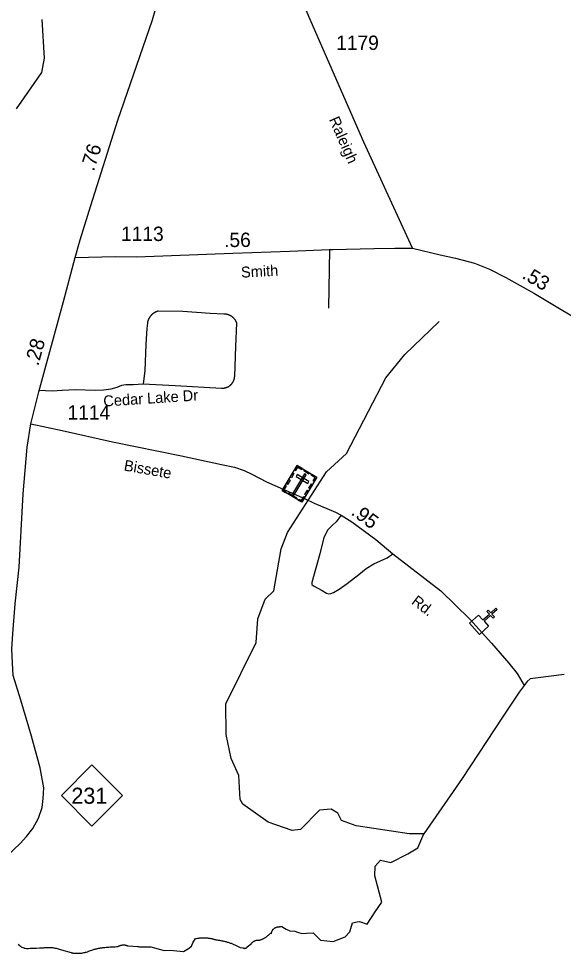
# Model space of a CAD drawing. Extents: x 2220236 to 2384410, y 720751 to 894131.
# Drawn here: x 2236238 to 2240980, y 720751 to 728895 of the extents above; entities that cross this region are included whole.
import ezdxf

# ---------------------------------------------------------------- set-up
doc = ezdxf.new("R2010")
doc.units = 0
doc.layers.add('Default', color=7, linetype='Continuous')

msp = doc.modelspace()

# ---------------------------------------------------------------- linework, layer by layer
at = {"layer": 'Default'}
for points in [[(2236730.2, 726815.2), (2236773.4, 726968.1), (2236864.7, 727267.3), (2237099.8, 728011.1), (2237401.7, 728884.2), (2237562.6, 729452.5), (2237613.5, 729679.5), (2237644.8, 729859.6), (2237648.7, 729984.8), (2237644.8, 730196.2), (2237621.3, 730372.4), (2237578.3, 730552.4), (2237527.4, 730681.6)], [(2239666.4, 726894.1), (2239242, 727818.3), (2238762.9, 728913.4), (2238666.4, 729154.8), (2238606.1, 729283.6), (2238509.6, 729492.8), (2238415.4, 729718.6), (2238348.9, 729871.3), (2238278.5, 729988.7), (2238227.6, 730055.3), (2238079, 730219.7), (2237926.4, 730376.3), (2237721.7, 730581.1), (2237648.7, 730646.4), (2237596.5, 730667.2), (2237527.4, 730681.6)], [(2236217.2, 728108.7), (2236439.3, 728425.5), (2236463.3, 728549.8), (2236442.4, 728888)], [(2236730.2, 726815.2), (2237078.9, 726822.8), (2237264.3, 726821), (2238100.7, 726851.7), (2238597.8, 726869), (2238942.9, 726882.9), (2238973.4, 726884.1), (2239329.2, 726892.5), (2239511.9, 726895.8), (2239666.4, 726894.1)], [(2238942.9, 726882.9), (2238939.6, 726712.1), (2238934.7, 726371.4)], [(2239666.4, 726894.1), (2239907.4, 726837.8), (2240041.5, 726808.9), (2240207.8, 726764.3), (2240336.1, 726713.3), (2240478, 726639), (2240727.8, 726500.5), (2241258, 726185), (2241774.5, 725865.5), (2242122.6, 725624.2)], [(2236343.5, 725365.5), (2236373.8, 725491.4), (2236412, 725644.3), (2236628, 726430.4), (2236730.2, 726815.2)], [(2237452, 726347.3), (2237449.8, 726346.6), (2237447.6, 726346), (2237445.4, 726345.3), (2237443.3, 726344.5), (2237441.1, 726343.8), (2237439, 726342.9), (2237436.9, 726342.1), (2237434.8, 726341.2), (2237432.7, 726340.3), (2237430.6, 726339.3), (2237428.6, 726338.3), (2237426.5, 726337.3), (2237424.5, 726336.2), (2237422.5, 726335.1), (2237420.5, 726334), (2237418.6, 726332.8), (2237416.7, 726331.6), (2237414.7, 726330.4), (2237412.8, 726329.1), (2237411, 726327.8), (2237409.1, 726326.4), (2237407.3, 726325.1), (2237405.5, 726323.7), (2237403.7, 726322.2), (2237402, 726320.8), (2237400.2, 726319.3), (2237398.5, 726317.8), (2237396.9, 726316.2), (2237395.2, 726314.6), (2237393.6, 726313), (2237392, 726311.4), (2237390.5, 726309.7), (2237388.9, 726308), (2237387.4, 726306.3), (2237386, 726304.6), (2237384.5, 726302.8), (2237383.1, 726301), (2237381.7, 726299.2), (2237380.4, 726297.3), (2237379.1, 726295.5), (2237377.8, 726293.6), (2237376.5, 726291.7), (2237375.3, 726289.7), (2237374.1, 726287.8), (2237373, 726285.8), (2237371.9, 726283.8), (2237370.8, 726281.8), (2237369.8, 726279.8), (2237368.8, 726277.7), (2237367.8, 726275.7), (2237366.9, 726273.6), (2237366, 726271.5), (2237365.1, 726269.4), (2237364.3, 726267.2), (2237363.5, 726265.1), (2237362.7, 726263), (2237362, 726260.8), (2237361.3, 726258.6), (2237360.7, 726256.4), (2237360.1, 726254.2), (2237359.5, 726252), (2237359, 726249.8), (2237358.5, 726247.5), (2237358.1, 726245.3), (2237357.7, 726243.1)], [(2238023.1, 726320.8), (2237905.5, 726327.3), (2237666.3, 726343.9), (2237452, 726347.3)], [(2238138.1, 726240.9), (2238137.4, 726242.8), (2238136.6, 726244.8), (2238135.9, 726246.7), (2238135, 726248.6), (2238134.2, 726250.5), (2238133.3, 726252.4), (2238132.4, 726254.3), (2238131.5, 726256.1), (2238130.5, 726258), (2238129.5, 726259.8), (2238128.5, 726261.6), (2238127.4, 726263.4), (2238126.3, 726265.1), (2238125.2, 726266.9), (2238124, 726268.6), (2238122.8, 726270.3), (2238121.6, 726272), (2238120.4, 726273.6), (2238119.1, 726275.3), (2238117.8, 726276.9), (2238116.5, 726278.5), (2238115.1, 726280.1), (2238113.7, 726281.6), (2238112.3, 726283.1), (2238110.9, 726284.6), (2238109.4, 726286.1), (2238107.9, 726287.6), (2238106.4, 726289), (2238104.9, 726290.4), (2238103.3, 726291.8), (2238101.7, 726293.1), (2238100.1, 726294.4), (2238098.5, 726295.7), (2238096.8, 726297), (2238095.2, 726298.2), (2238093.5, 726299.4), (2238091.8, 726300.6), (2238090, 726301.7), (2238088.3, 726302.8), (2238086.5, 726303.9), (2238084.7, 726304.9), (2238082.9, 726305.9), (2238081.1, 726306.9), (2238079.2, 726307.9), (2238077.4, 726308.8), (2238075.5, 726309.7), (2238073.6, 726310.6), (2238071.7, 726311.4), (2238069.8, 726312.2), (2238067.8, 726312.9), (2238065.9, 726313.7), (2238063.9, 726314.3), (2238061.9, 726315), (2238060, 726315.6), (2238058, 726316.2), (2238056, 726316.8), (2238054, 726317.3), (2238051.9, 726317.8), (2238049.9, 726318.2), (2238047.9, 726318.6), (2238045.8, 726319), (2238043.8, 726319.3), (2238041.7, 726319.6), (2238039.7, 726319.9), (2238037.6, 726320.1), (2238035.5, 726320.3), (2238033.5, 726320.5), (2238031.4, 726320.6), (2238029.3, 726320.7), (2238027.2, 726320.8), (2238025.2, 726320.8), (2238023.1, 726320.8)], [(2237357.7, 726243.1), (2237354, 726196), (2237345.7, 726058), (2237335.7, 725825.3), (2237320.7, 725713.1)], [(2239765.8, 721791.6), (2239638.3, 721791.2), (2239175.7, 721862), (2239049.5, 721907.2), (2239015.4, 721973.5), (2238957.4, 722007.5), (2238857.4, 721999.7), (2238692.5, 721829.2), (2238617.4, 721821), (2238408.5, 721894.1), (2238190.3, 722049.4), (2238165.5, 722092.6), (2238155.4, 722299.5), (2238087.4, 722448.4), (2238044.3, 722659.2), (2238041.4, 722925), (2238304.3, 723460.8), (2238319.5, 723667.1), (2238384.5, 723836.3), (2238458.3, 723910.3), (2238522.5, 724276.3), (2238579.5, 724419.4), (2238916.4, 724947.2), (2239090.5, 725107.6), (2239434.4, 725766.4), (2239600.5, 725969.7), (2239897.4, 726255.5)], [(2238118.4, 725780.7), (2238128.1, 726038.1), (2238138.1, 726240.9)], [(2236416.2, 725658.3), (2236471, 725655.8), (2236528.3, 725653.3), (2236615.5, 725658.3), (2236732.7, 725663.3), (2236902.1, 725658.3), (2236976.9, 725660.8), (2237041.7, 725670.8), (2237094, 725685.7), (2237136.3, 725700.7), (2237171.2, 725708.1), (2237236, 725708.1), (2237278.4, 725710.6), (2237320.7, 725713.1)], [(2237320.7, 725713.1), (2237599.8, 725698.2), (2238003.5, 725675.7)], [(2238003.5, 725675.7), (2238005.4, 725675.6), (2238007.3, 725675.6), (2238009.2, 725675.5), (2238011.1, 725675.5), (2238013, 725675.6), (2238014.8, 725675.6), (2238016.7, 725675.7), (2238018.6, 725675.9), (2238020.5, 725676), (2238022.4, 725676.2), (2238024.2, 725676.5), (2238026.1, 725676.7), (2238028, 725677), (2238029.8, 725677.3), (2238031.7, 725677.7), (2238033.5, 725678.1), (2238035.4, 725678.5), (2238037.2, 725679), (2238039, 725679.4), (2238040.8, 725680), (2238042.6, 725680.5), (2238044.4, 725681.1), (2238046.2, 725681.7), (2238048, 725682.4), (2238049.8, 725683), (2238051.5, 725683.7), (2238053.2, 725684.5), (2238055, 725685.2), (2238056.7, 725686), (2238058.4, 725686.9), (2238060.1, 725687.7), (2238061.7, 725688.6), (2238063.4, 725689.5), (2238065, 725690.5), (2238066.6, 725691.4), (2238068.2, 725692.4), (2238069.8, 725693.4), (2238071.4, 725694.5), (2238072.9, 725695.6), (2238074.4, 725696.7), (2238076, 725697.8), (2238077.4, 725699), (2238078.9, 725700.2), (2238080.4, 725701.4), (2238081.8, 725702.6), (2238083.2, 725703.9), (2238084.6, 725705.2), (2238085.9, 725706.5), (2238087.3, 725707.8), (2238088.6, 725709.2), (2238089.9, 725710.5), (2238091.1, 725711.9), (2238092.4, 725713.4), (2238093.6, 725714.8), (2238094.8, 725716.3), (2238095.9, 725717.7), (2238097.1, 725719.3), (2238098.2, 725720.8), (2238099.3, 725722.3), (2238100.3, 725723.9), (2238101.4, 725725.5), (2238102.4, 725727.1), (2238103.3, 725728.7), (2238104.3, 725730.3), (2238105.2, 725732), (2238106.1, 725733.6), (2238107, 725735.3), (2238107.8, 725737), (2238108.6, 725738.7), (2238109.4, 725740.4), (2238110.1, 725742.2), (2238110.8, 725743.9), (2238111.5, 725745.7), (2238112.1, 725747.4), (2238112.8, 725749.2), (2238113.3, 725751), (2238113.9, 725752.8), (2238114.4, 725754.6), (2238114.9, 725756.5), (2238115.4, 725758.3), (2238115.8, 725760.1), (2238116.2, 725762), (2238116.6, 725763.8), (2238116.9, 725765.7), (2238117.2, 725767.5), (2238117.5, 725769.4), (2238117.7, 725771.3), (2238117.9, 725773.2), (2238118.1, 725775), (2238118.2, 725776.9), (2238118.3, 725778.8), (2238118.4, 725780.7)], [(2235984.8, 721503.1), (2236028.2, 721528.7), (2236136.5, 721602), (2236250.8, 721708.4), (2236306.4, 721768.9), (2236361.7, 721839.3), (2236409, 721927.5), (2236442.2, 722021.8), (2236451.6, 722099.8), (2236456.9, 722193.9), (2236425.5, 722367.4), (2236349.1, 722644.7), (2236257.5, 722956.3), (2236190.6, 723173), (2236182.2, 723279.2), (2236179.1, 723403), (2236186, 723535), (2236205.8, 723797.1), (2236241.3, 724117.1), (2236276.6, 724753.6), (2236311.7, 725161.5), (2236343.5, 725365.5)], [(2236343.5, 725365.5), (2236615.4, 725307.7), (2237053.8, 725209.3), (2237655.7, 725085.1), (2238002.9, 725011.8), (2238115.9, 724987.9), (2238201.9, 724959.2), (2238268.8, 724927.3), (2238396.2, 724860.4), (2238638.2, 724752), (2238727.4, 724713.8), (2238809.6, 724673.8), (2238996.1, 724595.4), (2239044.4, 724567.8), (2239138.8, 724510.7), (2239347.9, 724356.4), (2239494.7, 724231.7), (2239913.2, 723909.2), (2240167.1, 723661.5), (2240354.8, 723453.1), (2240506.7, 723279.8), (2240576.8, 723188.4), (2240638.9, 723084.2)], [(2239044.4, 724567.8), (2239002.8, 724511.4), (2238969, 724481.1), (2238929.4, 724441), (2238895.8, 724374.7), (2238859.1, 724232.5), (2238791.2, 723981.9), (2238791.3, 723965.9), (2238805.4, 723952), (2238879.6, 723912.7), (2238917.9, 723889.2), (2238938, 723883.2), (2238955.8, 723885.4), (2238979.8, 723895.5), (2239027.6, 723923.9), (2239097, 723974.5), (2239198.3, 724051.4), (2239264, 724103.8), (2239329.6, 724144.3), (2239447, 724197.2), (2239494.7, 724231.7)], [(2240987.5, 723181.2), (2240760.2, 723152.9), (2240689.8, 723144.3), (2240666.4, 723120.9), (2240596.1, 723027.2), (2240448.9, 722809.5), (2240097.6, 722273.9), (2239765.8, 721791.6)], [(2238482.4, 720978.6), (2238484.5, 720979.2), (2238486.7, 720979.7), (2238488.8, 720980.2), (2238491.1, 720980.6), (2238493.3, 720980.9), (2238495.6, 720981.1), (2238497.8, 720981.3), (2238500.1, 720981.3), (2238502.3, 720981.3), (2238504.6, 720981.3), (2238507.5, 720982.6), (2238509.1, 720983.1), (2238512, 720984), (2238513.8, 720984.4), (2238517.1, 720984.8), (2238520.2, 720985), (2238521.8, 720984.9), (2238523.5, 720984.8), (2238525.1, 720984.6), (2238526.7, 720984.2), (2238530, 720983.5), (2238533.1, 720982.4), (2238536, 720981), (2238538.8, 720979.3), (2238566.5, 720962.9), (2238598.3, 720946.1), (2238641.2, 720945.5), (2238666.2, 720935.5), (2238703.7, 720924.9), (2238744.7, 720925.9), (2238801.9, 720929.2), (2238866.3, 720866.6), (2238975.6, 720853.4), (2239078.9, 720894.2), (2239121.6, 720938), (2239144.8, 721015.4), (2239185.8, 721025.7), (2239203.8, 721028.6), (2239271.3, 721005.7), (2239340.6, 721113.1), (2239400.7, 721197.8), (2239338.5, 721426.5), (2239340.6, 721511.8), (2239387.3, 721561.4), (2239478.8, 721541.9), (2239627.2, 721617.6), (2239713.8, 721668.9), (2239765.8, 721791.6)], [(2238214.8, 720796.1), (2238217.5, 720797.2), (2238220, 720798.7), (2238222.2, 720800.4), (2238224.5, 720802.4), (2238226.3, 720804.6), (2238228, 720807), (2238264.3, 720838), (2238265.7, 720839.9), (2238267.5, 720841.7), (2238269.2, 720843.6), (2238271, 720845.4), (2238273.1, 720847.1), (2238274.9, 720848.7), (2238276.8, 720850.2), (2238279, 720851.7), (2238281.1, 720853.3), (2238282.9, 720854.6), (2238285.2, 720855.9), (2238287.4, 720857.1), (2238289.7, 720858.3), (2238291.9, 720859.4), (2238294.2, 720860.4), (2238296.7, 720861.4), (2238298.9, 720862.2), (2238301.6, 720863.1), (2238303.8, 720863.7), (2238306.3, 720864.4), (2238308.8, 720865), (2238311.2, 720865.4), (2238313.7, 720865.9), (2238316.3, 720866.2), (2238318.8, 720866.4), (2238321.3, 720866.5), (2238323.7, 720866.7), (2238326.6, 720866.6), (2238329.1, 720866.5), (2238331.5, 720866.4), (2238334, 720866.2), (2238336.4, 720865.8), (2238340.5, 720867.3), (2238344.4, 720868.8), (2238348.7, 720870.3), (2238352.8, 720872), (2238356.7, 720873.7), (2238360.4, 720875.5), (2238364.5, 720877.4), (2238368.2, 720879.3), (2238372.3, 720881.3), (2238376, 720883.4), (2238379.7, 720885.6), (2238383.4, 720887.8), (2238387.3, 720890.1), (2238390.8, 720892.4), (2238394.3, 720894.9), (2238398, 720897.4), (2238401.4, 720899.9), (2238404.7, 720902.6), (2238408.2, 720905.2), (2238411.5, 720908), (2238414.8, 720910.8), (2238418.1, 720913.7), (2238421.3, 720916.6), (2238424.4, 720919.6), (2238427.5, 720922.7), (2238430.6, 720925.8), (2238437.7, 720925), (2238438.1, 720927.2), (2238438.6, 720929.4), (2238439, 720931.6), (2238439.6, 720933.8), (2238440, 720936), (2238440.8, 720938.1), (2238441.4, 720940.2), (2238442.3, 720942.3), (2238443.3, 720944.3), (2238444.3, 720946.3), (2238445.3, 720948.3), (2238446.4, 720950.2), (2238447.6, 720952.1), (2238448.8, 720954), (2238450, 720955.8), (2238451.5, 720957.5), (2238452.7, 720959.2), (2238454.3, 720960.9), (2238455.8, 720962.6), (2238457.4, 720964.2), (2238459.3, 720965.6), (2238460.7, 720967.1), (2238462.6, 720968.5), (2238464.6, 720969.7), (2238466.2, 720971), (2238468.3, 720972.2), (2238469.9, 720973.3), (2238472, 720974.4), (2238474, 720975.4), (2238476.1, 720976.2), (2238478.3, 720977.1), (2238480.2, 720977.9), (2238482.4, 720978.6)], [(2236696, 720755.8), (2236613.6, 720778.8), (2236603.5, 720781.5), (2236593.9, 720784.7), (2236584.5, 720787.6), (2236575, 720790.2), (2236565.4, 720792.5), (2236555.8, 720794.5), (2236545.9, 720796.2), (2236536.3, 720797.5), (2236526.2, 720798.6), (2236516.4, 720799.2), (2236506.6, 720799.7), (2236491.8, 720799.7), (2236481.7, 720799.2), (2236471.9, 720798.6), (2236467, 720798.1), (2236462.1, 720797.5), (2236452.2, 720796.2), (2236447.5, 720795.4), (2236419.4, 720794.9), (2236391.7, 720794.3), (2236364, 720793.2), (2236336.2, 720791.8), (2236322.4, 720791), (2236308.5, 720790.1), (2236305.8, 720790.3), (2236294.5, 720792.1), (2236289, 720793.4), (2236283.7, 720795.1), (2236275.7, 720798.1), (2236268.3, 720801.9), (2236263.2, 720804.8), (2236258.4, 720807.9), (2236253.9, 720811.2), (2236252.1, 720813.1), (2236247.8, 720816.8), (2236241.8, 720822.9), (2236236.5, 720829.5)], [(2237088.5, 720809.2), (2237099.8, 720809.6), (2237102.2, 720811.1), (2237104.5, 720812.5), (2237107, 720813.7), (2237109.4, 720814.9), (2237112.1, 720816.1), (2237114.5, 720817.2), (2237117.2, 720818.3), (2237119.7, 720819.1), (2237122.5, 720820), (2237125, 720820.8), (2237127.7, 720821.5), (2237130.5, 720822.1), (2237133.2, 720822.7), (2237136.1, 720823.1), (2237138.7, 720823.5), (2237141.4, 720823.8), (2237144.3, 720824), (2237146.9, 720824.2), (2237149.8, 720824.3), (2237152.5, 720824.2), (2237155.3, 720824.1), (2237158, 720823.9), (2237160.7, 720823.7), (2237163.5, 720823.3), (2237166.2, 720822.9), (2237169.1, 720822.4), (2237171.7, 720821.8), (2237174.4, 720821.1), (2237177.3, 720820.4), (2237179.7, 720819.5), (2237182.4, 720818.7), (2237185.1, 720817.7), (2237187.7, 720816.6), (2237190.2, 720815.5), (2237270.6, 720810.2), (2237279.8, 720809.4), (2237288.8, 720808.8), (2237298.1, 720808.2), (2237307.1, 720807.7), (2237316.3, 720807.2), (2237325.3, 720806.9), (2237334.6, 720806.6), (2237343.8, 720806.4), (2237352.8, 720806.3), (2237362, 720806.3), (2237371.1, 720806.3), (2237380.3, 720806.4), (2237389.5, 720806.6), (2237503.2, 720776.7), (2237555.2, 720777.9)], [(2237555.2, 720777.9), (2237614.5, 720773), (2237672.6, 720765.8), (2237716.2, 720792.4), (2237742.8, 720814.2), (2237753.7, 720842), (2237778.3, 720879.6), (2237783.4, 720880.5), (2237793.7, 720882.4), (2237799, 720883.3), (2237803.9, 720883.9), (2237809.3, 720884.5), (2237814.6, 720885.1), (2237819.5, 720885.6), (2237830, 720886.3), (2237835.3, 720886.5), (2237845.5, 720886.8), (2237850.7, 720886.7), (2237856, 720886.7), (2237861.3, 720886.5), (2237866.5, 720886.2), (2237871.8, 720885.9), (2237876.7, 720885.5), (2237882, 720885), (2237887.2, 720884.4), (2237892.5, 720883.8), (2237897.4, 720883.1), (2237902.8, 720882.2), (2237907.7, 720881.4), (2237913, 720880.4), (2237917.9, 720879.3), (2237923.3, 720878.2), (2237928.2, 720877), (2237933.3, 720875.7), (2237938.2, 720874.3), (2237943.2, 720872.9), (2237948.3, 720871.3), (2237953.2, 720869.8), (2237960, 720869), (2237966.7, 720868), (2237973.5, 720867.1), (2237980.3, 720866), (2237987, 720864.9), (2237993.8, 720863.6), (2238000.6, 720862.3), (2238007.3, 720861), (2238014.1, 720859.5), (2238020.5, 720858), (2238027.2, 720856.4), (2238034, 720854.7), (2238040.6, 720853), (2238046.9, 720851.1), (2238053.7, 720849.1), (2238060.2, 720847.1), (2238066.8, 720845.1), (2238073.2, 720842.9), (2238079.7, 720840.7), (2238086.3, 720838.4), (2238092.4, 720836), (2238099, 720833.6), (2238105.3, 720831), (2238111.7, 720828.4), (2238118.1, 720825.7), (2238124.2, 720822.9), (2238130.6, 720820.1), (2238136.7, 720817.2), (2238142.7, 720814.3), (2238149, 720811.2), (2238155, 720808.1), (2238160.9, 720804.9), (2238167.1, 720801.6), (2238190, 720799.3), (2238192.3, 720797.8), (2238195, 720796.4), (2238197.8, 720795.5), (2238200.5, 720794.8), (2238203.6, 720794.4), (2238206.2, 720794.4), (2238209.3, 720794.6), (2238212, 720795.2), (2238214.8, 720796.1)], [(2236696, 720755.8), (2236705.3, 720754.2), (2236710, 720753.6), (2236714.7, 720753), (2236719.4, 720752.5), (2236724.3, 720752.1), (2236729, 720751.8), (2236733.8, 720751.5), (2236738.5, 720751.3), (2236743.2, 720751.2), (2236747.9, 720751.2), (2236757.7, 720751.4), (2236762.5, 720751.6), (2236772.1, 720752.2), (2236776.8, 720752.7), (2236781.5, 720753.2), (2236786, 720753.8), (2236795.5, 720755.2), (2236804.9, 720756.9), (2236814.3, 720759), (2236818.6, 720760.2), (2236823.6, 720761.4), (2236837.3, 720765.5), (2236854.5, 720772.4), (2236884.1, 720782.5), (2236890, 720784.3), (2236896, 720786), (2236901.9, 720787.6), (2236908.1, 720789.2), (2236914, 720790.7), (2236919.9, 720792.1), (2236926.3, 720793.4), (2236932.2, 720794.6), (2236938.4, 720795.8), (2236944.6, 720796.9), (2236950.7, 720798), (2236956.6, 720798.9), (2236963, 720799.7), (2236969.2, 720800.5), (2236975.5, 720801.2), (2236986.8, 720802.4), (2236998.1, 720803.4), (2237009.3, 720804.4), (2237020.4, 720805.4), (2237031.7, 720806.3), (2237043.2, 720807), (2237054.5, 720807.7), (2237065.7, 720808.3), (2237077, 720808.8), (2237088.5, 720809.2)]]:
    msp.add_lwpolyline(points, dxfattribs=at)
for points in [[(2238663, 725001.8), (2238833.8, 724899.4), (2238702.8, 724681), (2238532.1, 724783.4)], [(2238640.8, 724964.7), (2238650.5, 724958.8), (2238667.1, 724986.4), (2238701.8, 724965.6), (2238707.6, 724975.1), (2238663, 725001.8)], [(2238602.6, 724901.1), (2238624.9, 724938.2), (2238634.6, 724932.4), (2238612.4, 724895.2)], [(2238741.5, 724920.6), (2238725.5, 724930.2), (2238621.2, 724756.3), (2238637.2, 724746.7)], [(2238663, 724922.4), (2238653.4, 724906.4), (2238754.4, 724845.9), (2238764, 724861.9)], [(2238726.6, 724963.7), (2238771, 724937), (2238765.1, 724927.3), (2238720.7, 724953.9)], [(2238811.5, 724862.2), (2238801.8, 724868), (2238818.4, 724895.6), (2238783.6, 724916.5), (2238789.3, 724926), (2238833.8, 724899.3)], [(2238560.5, 724766.5), (2238566.4, 724776.3), (2238547.5, 724787.6), (2238568.3, 724822.3), (2238558.8, 724828), (2238532.1, 724783.5)], [(2238568, 724843.4), (2238590.3, 724880.6), (2238600.1, 724874.7), (2238577.8, 724837.6)], [(2238764.2, 724805.4), (2238786.4, 724842.5), (2238796.2, 724836.7), (2238773.9, 724799.5)], [(2238587.3, 724763.7), (2238660, 724720.1), (2238654.2, 724710.3), (2238581.4, 724753.9)], [(2238674.4, 724698.1), (2238680.3, 724707.9), (2238699.2, 724696.6), (2238720, 724731.3), (2238729.5, 724725.5), (2238702.8, 724681)], [(2238730.2, 724748.9), (2238752.5, 724786), (2238762.3, 724780.1), (2238740, 724743)], [(2240241.3, 723698.1), (2240279.5, 723655.9), (2240336, 723706.9), (2240314.6, 723730.6), (2240326.5, 723741.3), (2240347.9, 723717.6), (2240392.6, 723757.8), (2240403.3, 723745.9), (2240358.6, 723705.7), (2240380, 723681.9), (2240368.2, 723671.2), (2240346.8, 723695), (2240290.2, 723644), (2240328.7, 723601.1), (2240249.6, 723529.8), (2240162.2, 723626.9)], [(2236608.8, 722126), (2236875.2, 722392.4), (2237141.5, 722126), (2236875.2, 721859.6)]]:
    msp.add_lwpolyline(points, close=True, dxfattribs=at)

# ---------------------------------------------------------------- texts
for s, height, p in [('1179', 125, (2239001.6, 728623.2)), ('1113', 125, (2237128.4, 726958)), ('1114', 125, (2236662.2, 725401.5)), ('231', 140, (2236696.1, 722054.3))]:
    msp.add_text(s, height=height, dxfattribs=at).set_placement(p)
for s, height, rotation, p in [('Raleigh', 95, 293.64513, (2238937.2, 728017.5)), ('.76', 125, 72.46241, (2236891.5, 727559.4)), ('.56', 125, 0.45083, (2238026.5, 726904.4)), ('Smith', 95, 3.02743, (2238175.6, 726638.2)), ('.53', 125, 329.23929, (2240612.3, 726637.9)), ('.28', 125, 74.63446, (2236407.5, 725863.7)), ('Cedar Lake Dr', 95, 3.69401, (2236977.5, 725515.1)), ('Bissete', 95, 350.02908, (2237148.3, 724958.7)), ('.95', 125, 323.5972, (2239124.4, 724578.7)), ('Rd.', 95, 322.3826, (2239650.7, 723802.7))]:
    msp.add_text(s, height=height, rotation=rotation, dxfattribs=at).set_placement(p)

doc.saveas('drawing.dxf')
